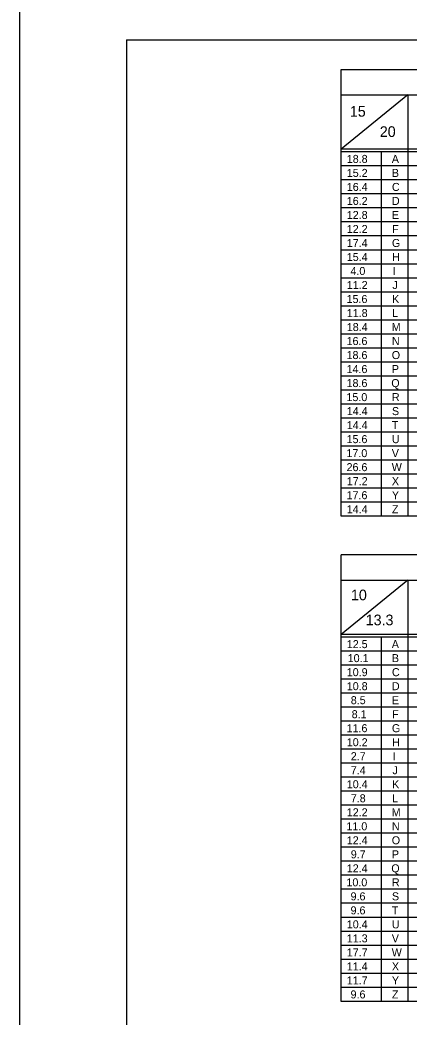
# Model space of a CAD drawing. Extents: x 638421 to 641849, y 297270 to 299646.
# Drawn here: x 638421.3 to 638567.2, y 298670.5 to 299044.1 of the extents above; entities that cross this region are included whole.
import ezdxf

# ---------------------------------------------------------------- set-up
doc = ezdxf.new("R2010")
doc.units = 0
for name, color, linetype in [('1', 7, 'Continuous'), ('2', 7, 'Continuous'), ('XCS-GRID-HVGL', 7, 'Continuous')]:
    doc.layers.add(name, color=color, linetype=linetype)

msp = doc.modelspace()

# ---------------------------------------------------------------- linework, layer by layer
at = {"layer": '1'}
for q in [(639247.31, 299036.63), (638461.31, 298472.63)]:
    msp.add_line((638461.31, 299036.63), q, dxfattribs=at)
at = {"layer": '2'}
for p, q in [((638541.73, 298858.17), (638541.73, 299025.55)), ((638541.73, 299025.55), (638820.18, 299025.55)), ((638541.73, 299016.05), (638820.18, 299016.05)), ((638566.73, 299016.05), (638541.73, 298995.67)), ((638566.73, 299016.05), (638566.73, 298858.17)), ((638820.18, 298995.67), (638541.73, 298995.67)), ((638820.18, 298994.67), (638541.73, 298994.67)), ((638549.23, 298993.55), (638549.23, 298993.55)), ((638556.73, 298994.67), (638556.73, 298858.17)), ((638561.73, 298993.55), (638561.73, 298993.55)), ((638820.18, 298989.42), (638541.73, 298989.42)), ((638820.18, 298984.17), (638541.73, 298984.17)), ((638820.18, 298978.92), (638541.73, 298978.92)), ((638820.18, 298973.67), (638541.73, 298973.67)), ((638820.18, 298968.42), (638541.73, 298968.42)), ((638820.18, 298963.17), (638541.73, 298963.17)), ((638820.18, 298957.92), (638541.73, 298957.92)), ((638820.18, 298952.67), (638541.73, 298952.67)), ((638820.18, 298947.42), (638541.73, 298947.42)), ((638820.18, 298942.17), (638541.73, 298942.17)), ((638820.18, 298936.92), (638541.73, 298936.92)), ((638820.18, 298931.67), (638541.73, 298931.67)), ((638820.18, 298926.42), (638541.73, 298926.42)), ((638820.18, 298921.17), (638541.73, 298921.17)), ((638820.18, 298915.92), (638541.73, 298915.92)), ((638820.18, 298910.67), (638541.73, 298910.67)), ((638820.18, 298905.42), (638541.73, 298905.42)), ((638820.18, 298900.17), (638541.73, 298900.17)), ((638820.18, 298894.92), (638541.73, 298894.92)), ((638820.18, 298889.67), (638541.73, 298889.67)), ((638820.18, 298884.42), (638541.73, 298884.42)), ((638820.18, 298879.17), (638541.73, 298879.17)), ((638820.18, 298873.92), (638541.73, 298873.92)), ((638820.18, 298868.67), (638541.73, 298868.67)), ((638820.18, 298863.42), (638541.73, 298863.42)), ((638820.18, 298858.17), (638541.73, 298858.17)), ((638541.73, 298676.36), (638541.73, 298843.73)), ((638820.18, 298843.73), (638541.73, 298843.73)), ((638541.73, 298834.23), (638820.18, 298834.23)), ((638566.73, 298834.23), (638541.73, 298813.86)), ((638566.73, 298834.23), (638566.73, 298676.36)), ((638820.18, 298813.86), (638541.73, 298813.86)), ((638820.18, 298812.86), (638541.73, 298812.86)), ((638556.73, 298812.86), (638556.73, 298676.36)), ((638549.23, 298811.73), (638549.23, 298811.73)), ((638561.73, 298811.73), (638561.73, 298811.73)), ((638820.18, 298807.61), (638541.73, 298807.61)), ((638820.18, 298802.36), (638541.73, 298802.36)), ((638820.18, 298797.11), (638541.73, 298797.11)), ((638820.18, 298791.86), (638541.73, 298791.86)), ((638820.18, 298786.61), (638541.73, 298786.61)), ((638820.18, 298781.36), (638541.73, 298781.36)), ((638820.18, 298776.11), (638541.73, 298776.11)), ((638820.18, 298770.86), (638541.73, 298770.86)), ((638820.18, 298765.61), (638541.73, 298765.61)), ((638820.18, 298760.36), (638541.73, 298760.36)), ((638820.18, 298755.11), (638541.73, 298755.11)), ((638820.18, 298749.86), (638541.73, 298749.86)), ((638820.18, 298744.61), (638541.73, 298744.61)), ((638820.18, 298739.36), (638541.73, 298739.36)), ((638820.18, 298734.11), (638541.73, 298734.11)), ((638820.18, 298728.86), (638541.73, 298728.86)), ((638820.18, 298723.61), (638541.73, 298723.61)), ((638820.18, 298718.36), (638541.73, 298718.36)), ((638820.18, 298713.11), (638541.73, 298713.11)), ((638820.18, 298707.86), (638541.73, 298707.86)), ((638820.18, 298702.61), (638541.73, 298702.61)), ((638820.18, 298697.36), (638541.73, 298697.36)), ((638820.18, 298692.11), (638541.73, 298692.11)), ((638820.18, 298686.86), (638541.73, 298686.86)), ((638820.18, 298681.61), (638541.73, 298681.61)), ((638820.18, 298676.36), (638541.73, 298676.36))]:
    msp.add_line(p, q, dxfattribs=at)
at = {"layer": 'XCS-GRID-HVGL'}
msp.add_lwpolyline([(638421.31, 299051.63), (639262.31, 299051.63), (639262.31, 298457.63), (638421.31, 298457.63)], close=True, dxfattribs=at)

# ---------------------------------------------------------------- texts
at = {"layer": '2'}
for s, height, p in [('15', 4, (638545.03, 299007.88)), ('20', 4, (638556.26, 299000.28)), ('18.8', 3, (638543.88, 298990.55)), ('A', 3, (638560.75, 298990.55)), ('15.2', 3, (638543.88, 298985.3)), ('B', 3, (638560.8, 298985.3)), ('16.4', 3, (638543.88, 298980.05)), ('C', 3, (638560.8, 298980.05)), ('16.2', 3, (638543.88, 298974.8)), ('D', 3, (638560.8, 298974.8)), ('12.8', 3, (638543.88, 298969.55)), ('E', 3, (638560.81, 298969.55)), ('12.2', 3, (638543.88, 298964.3)), ('F', 3, (638560.87, 298964.3)), ('17.4', 3, (638543.88, 298959.05)), ('G', 3, (638560.8, 298959.05)), ('15.4', 3, (638543.88, 298953.8)), ('H', 3, (638560.88, 298953.8)), ('4.0', 3, (638545.25, 298948.55)), ('I', 3, (638561.05, 298948.55)), ('11.2', 3, (638543.88, 298943.3)), ('J', 3, (638560.99, 298943.3)), ('15.6', 3, (638543.8, 298938.05)), ('K', 3, (638560.88, 298938.05)), ('11.8', 3, (638543.88, 298932.8)), ('L', 3, (638560.88, 298932.8)), ('18.4', 3, (638543.88, 298927.55)), ('M', 3, (638560.73, 298927.55)), ('16.6', 3, (638543.8, 298922.3)), ('N', 3, (638560.8, 298922.3)), ('18.6', 3, (638543.8, 298917.05)), ('O', 3, (638560.75, 298917.05)), ('14.6', 3, (638543.8, 298911.8)), ('P', 3, (638560.8, 298911.8)), ('18.6', 3, (638543.8, 298906.55)), ('Q', 3, (638560.57, 298906.55)), ('15.0', 3, (638543.75, 298901.3)), ('R', 3, (638560.8, 298901.3)), ('14.4', 3, (638543.88, 298896.05)), ('S', 3, (638560.81, 298896.05)), ('14.4', 3, (638543.88, 298890.8)), ('T', 3, (638560.74, 298890.8)), ('15.6', 3, (638543.8, 298885.55)), ('U', 3, (638560.79, 298885.55)), ('17.0', 3, (638543.75, 298880.3)), ('V', 3, (638560.75, 298880.3)), ('26.6', 3, (638543.8, 298875.05)), ('W', 3, (638560.73, 298875.05)), ('17.2', 3, (638543.88, 298869.8)), ('X', 3, (638560.79, 298869.8)), ('17.6', 3, (638543.8, 298864.55)), ('Y', 3, (638560.79, 298864.55)), ('14.4', 3, (638543.88, 298859.3)), ('Z', 3, (638560.8, 298859.3)), ('10', 4, (638545.44, 298826.66)), ('13.3', 4, (638550.97, 298817.3)), ('12.5', 3, (638543.88, 298808.73)), ('A', 3, (638560.75, 298808.73)), ('10.1', 3, (638544.22, 298803.48)), ('B', 3, (638560.8, 298803.48)), ('10.9', 3, (638543.87, 298798.23)), ('C', 3, (638560.8, 298798.23)), ('10.8', 3, (638543.88, 298792.98)), ('D', 3, (638560.8, 298792.98)), ('8.5', 3, (638545.38, 298787.73)), ('E', 3, (638560.81, 298787.73)), ('8.1', 3, (638545.72, 298782.48)), ('F', 3, (638560.87, 298782.48)), ('11.6', 3, (638543.8, 298777.23)), ('G', 3, (638560.8, 298777.23)), ('10.2', 3, (638543.88, 298771.98)), ('H', 3, (638560.88, 298771.98)), ('2.7', 3, (638545.38, 298766.73)), ('I', 3, (638561.05, 298766.73)), ('7.4', 3, (638545.38, 298761.48)), ('J', 3, (638560.99, 298761.48)), ('10.4', 3, (638543.88, 298756.23)), ('K', 3, (638560.88, 298756.23)), ('7.8', 3, (638545.38, 298750.98)), ('L', 3, (638560.88, 298750.98)), ('12.2', 3, (638543.88, 298745.73)), ('M', 3, (638560.73, 298745.73)), ('11.0', 3, (638543.75, 298740.48)), ('N', 3, (638560.8, 298740.48)), ('12.4', 3, (638543.88, 298735.23)), ('O', 3, (638560.75, 298735.23)), ('9.7', 3, (638545.38, 298729.98)), ('P', 3, (638560.8, 298729.98)), ('12.4', 3, (638543.88, 298724.73)), ('Q', 3, (638560.57, 298724.73)), ('10.0', 3, (638543.75, 298719.48)), ('R', 3, (638560.8, 298719.48)), ('9.6', 3, (638545.3, 298714.23)), ('S', 3, (638560.81, 298714.23)), ('9.6', 3, (638545.3, 298708.98)), ('T', 3, (638560.74, 298708.98)), ('10.4', 3, (638543.88, 298703.73)), ('U', 3, (638560.79, 298703.73)), ('11.3', 3, (638543.88, 298698.48)), ('V', 3, (638560.75, 298698.48)), ('17.7', 3, (638543.88, 298693.23)), ('W', 3, (638560.73, 298693.23)), ('11.4', 3, (638543.88, 298687.98)), ('X', 3, (638560.79, 298687.98)), ('11.7', 3, (638543.88, 298682.73)), ('Y', 3, (638560.79, 298682.73)), ('9.6', 3, (638545.3, 298677.48)), ('Z', 3, (638560.8, 298677.48))]:
    msp.add_text(s, height=height, dxfattribs=at).set_placement(p)

doc.saveas('drawing.dxf')
